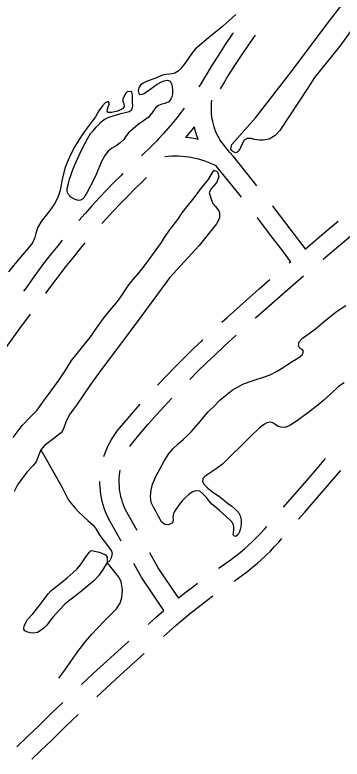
# Model space of a CAD drawing. Extents: x 3535183 to 3573198, y 534952 to 560562.
# Drawn here: x 3562777 to 3563287, y 554199 to 555357 of the extents above; entities that cross this region are included whole.
import ezdxf

# ---------------------------------------------------------------- set-up
doc = ezdxf.new("R2010")
doc.units = 0
doc.layers.add('V-ROAD-CNTR', color=7, linetype='Continuous')
doc.layers.add('V-TOPO-SHOR', color=7, linetype='Continuous')

msp = doc.modelspace()

# ---------------------------------------------------------------- linework, layer by layer
at = {"layer": 'V-ROAD-CNTR'}
for points in [[(3563117.7, 555329.1), (3563116.1, 555326.9), (3563105.1, 555310.8), (3563094.3, 555294.6), (3563083.4, 555277.9), (3563077.8, 555267.9), (3563072.4, 555258.7), (3563066.8, 555249.5), (3563063.9, 555244.9)], [(3563151.8, 555325.5), (3563140.8, 555309.8), (3563130, 555294), (3563119.3, 555278.1), (3563109.1, 555262.4), (3563103.9, 555253.1), (3563098.2, 555243.3), (3563097.2, 555241.8)], [(3563098.2, 555160.1), (3563095.9, 555163.9), (3563094, 555167.6), (3563092.2, 555171.3), (3563090.5, 555175.1), (3563089.1, 555179), (3563087.7, 555182.9), (3563086.6, 555186.9), (3563085.6, 555190.9), (3563084.8, 555194.9), (3563084.2, 555199), (3563083.7, 555203.2), (3563083.5, 555207.3), (3563083.4, 555211.4), (3563083.4, 555215.5), (3563083.7, 555219.7), (3563084.1, 555224.1)], [(3563041.2, 555212), (3563036.2, 555205.4), (3563029.6, 555196.9), (3563022.8, 555188.6), (3563015.9, 555180.4), (3563008.8, 555172.4), (3563001.6, 555164.5), (3562998.5, 555161.2), (3562994.2, 555156.7), (3562986.6, 555149), (3562978.9, 555141.6), (3562974.6, 555137.6)], [(3563056.7, 555182.9), (3563053.1, 555178.2), (3563045.9, 555169.5), (3563043.2, 555166.3)], [(3563062.9, 555163.3), (3563062.7, 555163.8), (3563060.8, 555168.9), (3563059.1, 555174), (3563057.6, 555179.2), (3563056.7, 555182.9)], [(3563062.9, 555163.3), (3563058.8, 555164.2), (3563052.5, 555165.2), (3563046.1, 555166), (3563043.2, 555166.3)], [(3563154.2, 555091), (3563138.5, 555110.7), (3563117.8, 555136.4), (3563111.9, 555143.6), (3563096.9, 555162)], [(3563090.7, 555122.2), (3563088.6, 555123.2), (3563083.8, 555125.4), (3563078.9, 555127.4), (3563073.9, 555129.3), (3563068.8, 555130.9), (3563063.7, 555132.4), (3563058.6, 555133.6), (3563053.4, 555134.7), (3563048.2, 555135.5), (3563042.9, 555136.2), (3563037.6, 555136.7), (3563032.3, 555136.9), (3563027, 555137), (3563021.7, 555136.9), (3563016.4, 555136.5), (3563010.9, 555136)], [(3563130.2, 555073.1), (3563115.1, 555092), (3563094.5, 555117.5), (3563090.7, 555122.2)], [(3562945.7, 555110), (3562943.4, 555107.7), (3562931.7, 555096.1), (3562920.2, 555084.3), (3562908.9, 555072.3), (3562897.7, 555060.2), (3562886.7, 555048), (3562877.1, 555037.2)], [(3562982.6, 555103.9), (3562976, 555097.6), (3562964.5, 555086.4), (3562953.1, 555075), (3562941.9, 555063.5), (3562930.8, 555051.8), (3562919.9, 555040), (3562912.9, 555032.2)], [(3563229.8, 554992.7), (3563219.6, 555006.3), (3563199.6, 555032.7), (3563179.5, 555058.8), (3563178.9, 555059.6)], [(3563206.9, 554973.2), (3563195.6, 554988.3), (3563175.8, 555014.4), (3563155.8, 555040.4), (3563154.9, 555041.6)], [(3563229.4, 554992.4), (3563233.6, 554996), (3563259.1, 555017.6), (3563281.1, 555035.8)], [(3563257.5, 554976.9), (3563278.4, 554994.6), (3563303.9, 555015.8), (3563329.6, 555036.9), (3563334.4, 555040.8)], [(3562851.3, 555006.6), (3562844.2, 554997.8), (3562833.9, 554984.9), (3562823.8, 554971.9), (3562813.9, 554958.7), (3562804.2, 554945.5), (3562794.8, 554932.3), (3562790.8, 554927)], [(3562886.6, 555002.1), (3562877.7, 554991.4), (3562867.5, 554979), (3562857.5, 554966.4), (3562847.7, 554953.7), (3562838, 554940.8), (3562828.5, 554927.9), (3562825.2, 554923.2)], [(3563204.7, 554971.3), (3563207, 554973.2)], [(3563099.9, 554878.5), (3563108, 554885.9), (3563132.8, 554908.2), (3563157.8, 554930.4), (3563174.5, 554945.1)], [(3563151.9, 554885), (3563152.8, 554885.9), (3563177.6, 554907.9), (3563202.6, 554929.8), (3563227.1, 554951)], [(3562801.4, 554891), (3562784.8, 554868.7), (3562750.8, 554822.9), (3562741.8, 554810.7)], [(3562999.7, 554780.8), (3563001.3, 554782.4), (3563014.5, 554796.3), (3563027.9, 554810.1), (3563041.5, 554823.7), (3563055.3, 554837.1), (3563069.2, 554850.3), (3563070.4, 554851.5)], [(3563049.7, 554789.4), (3563062.6, 554802.3), (3563076.1, 554815.5), (3563089.7, 554828.5), (3563103.5, 554841.3), (3563122.2, 554858.3)], [(3562956.4, 554685.1), (3562958.5, 554688.2), (3562961, 554691.6), (3562972.9, 554705.7), (3562985.2, 554720), (3562997.7, 554734.1), (3563010.3, 554748.1), (3563021.9, 554760.6)], [(3562916.2, 554669.8), (3562916.5, 554671), (3562918.4, 554676.3), (3562920.5, 554681.4), (3562922.8, 554686.5), (3562925.3, 554691.5), (3562928, 554696.3), (3562931, 554701), (3562934.1, 554705.6), (3562937.5, 554710.2), (3562950.1, 554725.2), (3562962.6, 554739.7), (3562972.8, 554751.2)], [(3563195.9, 554591), (3563206.3, 554602.8), (3563228.8, 554628.6), (3563251.1, 554654.5), (3563261.4, 554666.6)], [(3562967.9, 554554.5), (3562949.8, 554586.8), (3562948.1, 554590.4), (3562946.5, 554594.4), (3562945.1, 554598.4), (3562943.8, 554602.5), (3562942.7, 554606.7), (3562941.8, 554610.9), (3562941.1, 554615.1), (3562940.5, 554619.3), (3562940.2, 554623.6), (3562940, 554627.9), (3562940, 554632.2), (3562940.1, 554636.4), (3562940.5, 554640.7), (3562941.1, 554645), (3562941.6, 554648.2)], [(3563219.3, 554572.3), (3563228.8, 554583), (3563251.4, 554608.9), (3563273.9, 554635), (3563284.9, 554647.8)], [(3562943, 554537.7), (3562923, 554573.2), (3562920.6, 554578.6), (3562918.5, 554583.7), (3562916.6, 554589), (3562915, 554594.3), (3562913.5, 554599.7), (3562912.4, 554605.1), (3562911.4, 554610.6), (3562910.7, 554616.1), (3562910.2, 554621.7), (3562910, 554627.2), (3562910, 554630.5)], [(3563094.4, 554495.6), (3563100.4, 554499.5), (3563107.5, 554504.4), (3563114.6, 554509.6), (3563121.5, 554514.9), (3563128.3, 554520.3), (3563135, 554525.9), (3563141.5, 554531.7), (3563147.9, 554537.7), (3563154.1, 554543.8), (3563160.2, 554550), (3563166.2, 554556.4), (3563169.9, 554560.6)], [(3563118.7, 554475.7), (3563124.9, 554479.9), (3563132.5, 554485.5), (3563140, 554491.2), (3563147.4, 554497.1), (3563154.6, 554503.2), (3563161.7, 554509.5), (3563168.6, 554515.9), (3563175.4, 554522.5), (3563182, 554529.3), (3563188.4, 554536.2), (3563193.4, 554541.9)], [(3563032.4, 554449.4), (3563000.7, 554496.3), (3562987.5, 554519.7)], [(3563009.3, 554430), (3562975.1, 554480.5), (3562962.6, 554502.8)], [(3563032.1, 554449.2), (3563032.4, 554449.4), (3563044.2, 554458.8), (3563056.1, 554468), (3563061.8, 554472.4)], [(3563008.8, 554389.2), (3563018.2, 554397.8), (3563029.1, 554407.4), (3563038.9, 554415.8), (3563051.3, 554426.2), (3563062.7, 554435.2), (3563074.2, 554444.1), (3563085.9, 554452.8), (3563085.9, 554452.9)], [(3562985.1, 554408.3), (3562987.2, 554410.1), (3562998.1, 554420.1), (3563009.3, 554429.9)], [(3562881.2, 554314.5), (3562899.6, 554331.6), (3562921.3, 554351.5), (3562943.2, 554371.3), (3562955.1, 554381.9)], [(3562904.9, 554295.5), (3562920, 554309.6), (3562941.5, 554329.3), (3562963.2, 554348.9), (3562978.8, 554362.8)], [(3562780.3, 554217.5), (3562796.6, 554233), (3562814.5, 554250.3), (3562835.5, 554270.9), (3562852.2, 554286.9)], [(3562803.9, 554198.5), (3562817.4, 554211.4), (3562835.4, 554228.8), (3562856.3, 554249.3), (3562875.8, 554268)]]:
    msp.add_lwpolyline(points, dxfattribs=at)
at = {"layer": 'V-TOPO-SHOR'}
for points in [[(3563324.2, 555364.4), (3563283.4, 555308.4), (3563244.2, 555259.4), (3563234.2, 555243.9), (3563190.1, 555176.9), (3563183, 555169.3), (3563173.3, 555163.8), (3563164.2, 555161.8), (3563158.2, 555162), (3563149.9, 555163.2), (3563146.5, 555164.4), (3563140.2, 555164.9), (3563140, 555165.1), (3563134.5, 555161.9), (3563130.3, 555154.3), (3563128.4, 555149.2), (3563125.4, 555144.8), (3563123.5, 555143.2), (3563121, 555142.5), (3563116.9, 555144.2), (3563114.6, 555146.5), (3563113.6, 555148.3), (3563115.3, 555155.5), (3563152.1, 555196.9), (3563208.5, 555269.2), (3563262.1, 555341.3), (3563334.4, 555435)], [(3563121.7, 555357.8), (3563111.2, 555348.2), (3563101.5, 555339.7), (3563091.8, 555331.7), (3563082.8, 555324.3), (3563058.2, 555303.9), (3563053.9, 555298.5), (3563048.7, 555291.1), (3563044.7, 555284.9), (3563040.5, 555279.2), (3563035.5, 555273.1), (3563031.6, 555269.6), (3563026.3, 555266.4), (3563022.6, 555265.4), (3563012.5, 555264.4), (3563007.1, 555263), (3563001.1, 555260.7), (3562995.4, 555258.2), (3562992.1, 555256.8), (3562986.6, 555254.7), (3562982.5, 555253.2)], [(3562972.2, 555233.2), (3562975.9, 555233.4), (3562978.6, 555234.7), (3562981.1, 555236.3), (3562987.6, 555240.9), (3562993.3, 555245), (3562999.2, 555249.3), (3563005.7, 555252.8), (3563009.8, 555254.6), (3563015.2, 555255.7), (3563019.4, 555253.8), (3563022, 555248.8), (3563023, 555240.4), (3563022.7, 555234.3), (3563021.2, 555227.9), (3563019.5, 555224.2), (3563017, 555221.5), (3563011.1, 555219.1), (3563006.4, 555218.2), (3563001.1, 555216.2), (3562997.1, 555213), (3562994.1, 555209), (3562990.6, 555203.9), (3562985.1, 555197.4), (3562977.9, 555191.9), (3562969.2, 555186.4), (3562954.3, 555173.7), (3562951, 555168.6), (3562947, 555163.2), (3562941.4, 555157.8), (3562935.1, 555153.4), (3562927.7, 555149), (3562922.6, 555144.9), (3562917.4, 555138.3), (3562912.8, 555129.9), (3562908.6, 555120.2), (3562904.1, 555108.7), (3562900.5, 555100.7), (3562889.6, 555080.3), (3562887.1, 555075.7), (3562884.8, 555072.5), (3562882.8, 555070.1), (3562879.8, 555068.6), (3562876.3, 555068.2), (3562871.5, 555069.7), (3562864.8, 555073.5), (3562862.8, 555075.3), (3562861.2, 555077.4), (3562859.5, 555080.8), (3562858.9, 555083.2), (3562858.8, 555087), (3562860.8, 555094.6), (3562862.6, 555101.3), (3562864.4, 555107.3), (3562867.1, 555115), (3562870.2, 555122.5), (3562878.6, 555140.9), (3562882.4, 555148.4), (3562886.9, 555157.3), (3562890.9, 555165.3), (3562895.2, 555172.2), (3562899.2, 555176.7), (3562904.1, 555182.2), (3562907.5, 555186.1), (3562911.8, 555190.4), (3562916.4, 555194.4), (3562923.8, 555197.9), (3562929.2, 555199.4), (3562942.6, 555203.5), (3562947, 555204.7), (3562955.5, 555206.9), (3562958.8, 555209), (3562960.6, 555212.2), (3562961, 555215.5), (3562960.8, 555220.6), (3562960.7, 555227.8), (3562960.6, 555231), (3562960.3, 555234.9), (3562959.6, 555236.8), (3562958.1, 555237.6), (3562952.5, 555237.3), (3562950, 555235.3), (3562947.4, 555230.5), (3562945.8, 555225.8), (3562945.8, 555222.4), (3562946.9, 555219.1), (3562947.6, 555214.2), (3562945.2, 555210.7), (3562937.3, 555207.1), (3562928.4, 555205.3), (3562922.8, 555205.3), (3562921.1, 555207.3), (3562921.6, 555210.3), (3562922.7, 555213.7), (3562923.4, 555214.9)], [(3562982.5, 555253.2), (3562977.3, 555250.6), (3562973.1, 555247.5), (3562970.6, 555243.5), (3562969.4, 555238.8), (3562970.5, 555234.5), (3562972.2, 555233.2)], [(3562923.4, 555214.9), (3562924.2, 555218.1), (3562924.3, 555220), (3562923.3, 555221.6), (3562921.6, 555221.7), (3562918.2, 555220), (3562913.7, 555215.6)], [(3562913.7, 555215.6), (3562908.3, 555207.7), (3562902.9, 555198.6), (3562898, 555191.5), (3562890.1, 555181.1), (3562883.4, 555171.7), (3562877.7, 555163.2), (3562870.9, 555152.1), (3562864.6, 555140.3), (3562860, 555129.9), (3562856, 555119.7), (3562853.2, 555109.9), (3562850.7, 555098.6), (3562849.1, 555089.6), (3562847.4, 555082), (3562844.3, 555073), (3562839.3, 555063.2), (3562832.1, 555052.5), (3562818.2, 555035.4), (3562812.7, 555025.6), (3562810.1, 555016.8), (3562808.5, 555010.4), (3562804.8, 555002.4), (3562798.4, 554994.2), (3562789.2, 554983.7), (3562778.1, 554970.2), (3562767.7, 554957.3)], [(3562774.9, 554699), (3562788.9, 554717.9), (3562800.6, 554730.4), (3562812.1, 554741.8), (3562822.1, 554755.7), (3562833.9, 554771.9), (3562846.3, 554789.1), (3562856.6, 554804.5), (3562865.6, 554819.3), (3562894.1, 554854.3), (3562904.5, 554869.5), (3562916.6, 554885.9), (3562925.9, 554897.6), (3562937.3, 554910.7), (3562945.2, 554921.6), (3562953.6, 554935), (3562961.9, 554945.4), (3562971.7, 554956.4), (3562980.7, 554968.5), (3563005.9, 555002.7), (3563010.7, 555010.5), (3563018.5, 555022.2), (3563031.4, 555038.7), (3563038.1, 555048.7), (3563046, 555058.7), (3563054.7, 555069.7), (3563061.1, 555078.3), (3563066.6, 555086), (3563074, 555094.5), (3563078.7, 555100.3), (3563083.2, 555108), (3563087.1, 555114.9), (3563088.3, 555114.8)], [(3563088.3, 555114.8), (3563091.6, 555113.8), (3563093.2, 555112.1), (3563094.1, 555109.6), (3563095, 555105.4), (3563091.8, 555096.9), (3563083, 555086.3), (3563080.2, 555080.8), (3563082.4, 555071.6), (3563085.6, 555063.5), (3563089.8, 555058.8), (3563095.1, 555052.3), (3563096, 555049.1), (3563096, 555040.6), (3563091.3, 555031.6), (3563064.4, 554998), (3563018.1, 554947.8), (3562975.1, 554889.3), (3562937.1, 554838.4), (3562910.2, 554802.3), (3562894, 554780.4), (3562874.5, 554750.9), (3562863.1, 554735.7), (3562857.3, 554724.7), (3562853.3, 554712.9), (3562849.9, 554706.9), (3562838, 554697.5), (3562823.7, 554686.5), (3562817.9, 554680), (3562814.9, 554672.4), (3562810.7, 554661.1), (3562806, 554655.6), (3562796.3, 554645.2), (3562781.5, 554625.4), (3562776.4, 554615.3)], [(3563010.8, 554563.6), (3563005.7, 554568), (3563001.1, 554576.2), (3562997.6, 554583.6), (3562993.1, 554590.8), (3562989.5, 554597.8), (3562988.6, 554607.4), (3562989.8, 554617), (3562991.9, 554626.7), (3562997.5, 554639.7), (3563003.5, 554651.1), (3563010.5, 554663.5), (3563016.9, 554673.1), (3563023.6, 554681.5), (3563032, 554689.3), (3563039.6, 554696), (3563047.3, 554703.2), (3563052, 554708), (3563059.3, 554716.4), (3563065.8, 554724.2), (3563072.1, 554731.7), (3563078.7, 554738.9), (3563087.8, 554748), (3563096.7, 554757.1), (3563105.6, 554764.8), (3563115.6, 554773), (3563132.7, 554782), (3563142.1, 554785.6), (3563151.8, 554788.8), (3563164.4, 554792.9), (3563174.8, 554796.9), (3563185.1, 554802.1), (3563195.5, 554808.4), (3563206.8, 554815.9), (3563215.3, 554821.3), (3563221.8, 554825.2), (3563225.3, 554828.5), (3563227, 554833.6), (3563224.7, 554836.2), (3563221.4, 554838.4), (3563219.4, 554842.3), (3563220.3, 554848.1), (3563225.6, 554853.7), (3563235.5, 554860.9), (3563245.8, 554868.6), (3563256.6, 554877.6), (3563267.8, 554886.9), (3563279.9, 554896.3), (3563292.7, 554904.7)], [(3563290.3, 554784.3), (3563281.7, 554778.4), (3563269.4, 554767.4), (3563258.5, 554757.3), (3563249.3, 554749.4), (3563240.1, 554742.4), (3563229.7, 554734.5), (3563219.6, 554727.2), (3563210, 554720.6), (3563204.6, 554717.4), (3563198.6, 554715), (3563192.1, 554715.1), (3563186.4, 554716.9), (3563182.4, 554719.8), (3563179, 554722), (3563175.1, 554722.9), (3563169.9, 554722), (3563166.4, 554720.1), (3563158.6, 554714.1), (3563144.5, 554700.6), (3563100.7, 554657.8), (3563091, 554650.4), (3563083.3, 554645.2), (3563077, 554641), (3563073.1, 554638.4), (3563070.1, 554635.4), (3563069.8, 554630.5), (3563072.4, 554625.8), (3563077.7, 554620.2), (3563085.6, 554614.1), (3563092.8, 554609.4), (3563101.1, 554603), (3563108.8, 554597), (3563115.5, 554592.3), (3563120.1, 554588.4), (3563125.7, 554582.5), (3563128.5, 554577.1), (3563129.7, 554571), (3563129.8, 554565.5), (3563129.3, 554560.3), (3563128.2, 554555.8), (3563127.2, 554552.5), (3563125.1, 554548.3), (3563121.7, 554545.2), (3563119.7, 554545.6), (3563117.4, 554547.6), (3563117.7, 554550.6), (3563118.2, 554554.8), (3563118.2, 554560.9), (3563116.7, 554565.8), (3563112.6, 554570.6), (3563107, 554575.6), (3563101.2, 554581), (3563096.1, 554585.6), (3563089.1, 554591.7), (3563084.3, 554595.4), (3563081, 554599), (3563075.8, 554605.8), (3563070.1, 554611.7), (3563065.5, 554615.6), (3563059.4, 554616.1), (3563053.9, 554614.6), (3563048.3, 554610.3), (3563043.9, 554606.3), (3563038.7, 554601.2), (3563033.6, 554595.2), (3563030.2, 554590.4), (3563026.9, 554585.5)], [(3562817.9, 554680), (3562826.2, 554665.4), (3562837.4, 554645.3), (3562850.7, 554622.4), (3562861, 554601.4), (3562871.4, 554589.1), (3562877.3, 554582.9), (3562891.2, 554569.9), (3562899.2, 554562.9), (3562904.3, 554556.7), (3562910, 554546.7), (3562924.9, 554527.1), (3562927.9, 554522), (3562928.8, 554518.5), (3562927.2, 554512.1), (3562924.9, 554506.8), (3562921.1, 554504.8)], [(3563026.9, 554585.5), (3563024.6, 554581), (3563023.3, 554575.1), (3563023.9, 554570.1), (3563022.7, 554566.3), (3563016.7, 554563), (3563010.8, 554563.6)], [(3562833.7, 554460.7), (3562850.4, 554473.9), (3562858.9, 554480.8), (3562868.1, 554488.8), (3562874.6, 554494.9), (3562879, 554500.3), (3562883.1, 554506), (3562887.1, 554511.9), (3562890.9, 554517.4), (3562893.6, 554520.8), (3562896.2, 554523.1), (3562899.5, 554523), (3562906.6, 554521.1), (3562913, 554519.1), (3562918.5, 554516.3), (3562921, 554512.7), (3562921.1, 554504.8)], [(3562921.1, 554504.8), (3562914, 554492.8), (3562907.8, 554484), (3562900.2, 554476.2), (3562891.2, 554468.5), (3562881.8, 554460.6), (3562871.1, 554452.3), (3562863, 554446.2), (3562855.1, 554439.6), (3562846.8, 554430.8), (3562837, 554419.9), (3562831.6, 554412.9), (3562827, 554407.3), (3562822.6, 554402.6), (3562816.8, 554398), (3562812.7, 554395.8), (3562806.9, 554394.8), (3562801.5, 554395.1), (3562795.9, 554396.6), (3562793.2, 554398.2), (3562791.5, 554400.9), (3562791.8, 554406.2), (3562797.3, 554415.8), (3562805.2, 554424.9), (3562810.9, 554431.8), (3562816.8, 554439.1), (3562823.1, 554447.7), (3562829.2, 554455.8), (3562833.7, 554460.7)], [(3562845.8, 554324.4), (3562855, 554337.2), (3562864.5, 554350.4), (3562875.6, 554366.2), (3562887.9, 554382.3), (3562897.3, 554392.8), (3562906.3, 554402.5), (3562917.7, 554414.3), (3562926.9, 554423.5), (3562935.5, 554432.6), (3562941.3, 554441.2), (3562943.9, 554450), (3562945.3, 554462.2), (3562943.1, 554474.5), (3562939.8, 554481.4), (3562921.1, 554504.8)]]:
    msp.add_lwpolyline(points, dxfattribs=at)

doc.saveas('drawing.dxf')
